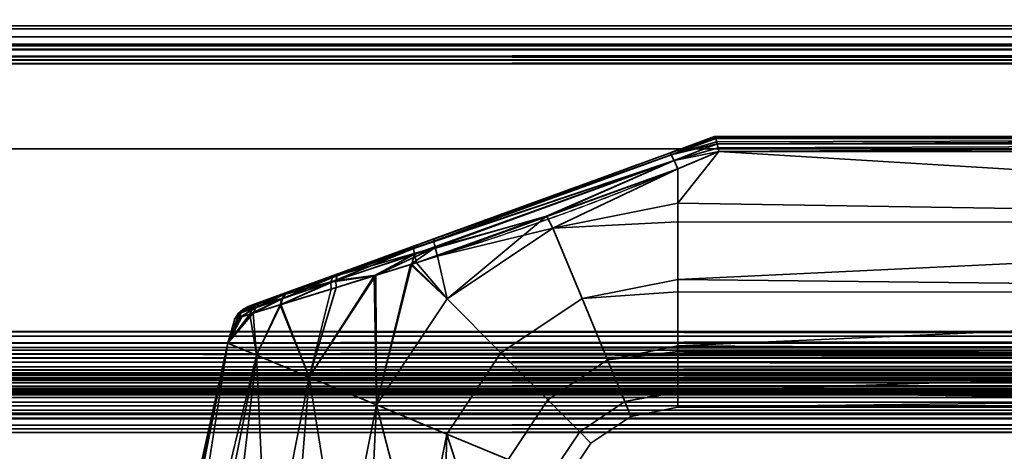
# Model space of a CAD drawing. Header units: millimetres. Extents: x -603 to 3703, y -120 to 193.
# Tile 376 of 656: x 1052 to 1133, y 45 to 80. Entities that reach past the tile are written whole.
import ezdxf

# ---------------------------------------------------------------- set-up
doc = ezdxf.new("R2010")
doc.units = ezdxf.units.MM
doc.layers.add('152', color=7, linetype='Continuous', true_color=0xffffff)

# ---------------------------------------------------------------- blocks, each defined once
blk = doc.blocks.new('UG_SURFACE_002')
at = {"layer": '152', "color": 252, "linetype": 'Continuous', "lineweight": 35}
for points in [[(2177.5, -35, 2213), (2177.5, 174.4, 2213), (822.5, 174.4, 2213), (822.5, -35, 2213)], [(972.5, -35, 2063), (972.5, 174.4, 2063), (2027.5, 174.4, 2063), (2027.5, -35, 2063)]]:
    blk.add_3dface(points, dxfattribs=at)
blk = doc.blocks.new('UG_SURFACE_085')
at = {"layer": '152', "color": 43, "linetype": 'Continuous', "lineweight": 35}
for points in [[(1105.316, 69.659, 1116.438), (1109, 71, 1115.949), (1109, 71, 1092.051), (1105.316, 69.659, 1091.562)], [(1109.07, 70.888, 1116.66), (1109.002, 71, 1116), (1105.316, 69.659, 1116.438)], [(1109.002, 71, 1116), (1109, 71, 1115.949), (1105.316, 69.659, 1116.438)], [(1105.316, 69.659, 1091.562), (1109.002, 71, 1092), (1109.07, 70.888, 1091.34)], [(1105.316, 69.659, 1091.562), (1109, 71, 1092.051), (1109.002, 71, 1092)], [(1109.081, 70.853, 1116.723), (1109.07, 70.888, 1116.66), (1105.316, 69.659, 1116.438)], [(1105.316, 69.659, 1091.562), (1109.07, 70.888, 1091.34), (1109.081, 70.853, 1091.277)], [(1105.316, 69.659, 1116.438), (1105.46, 69.517, 1117.27), (1109.081, 70.853, 1116.723)], [(1109.081, 70.853, 1091.277), (1105.46, 69.517, 1090.73), (1105.316, 69.659, 1091.562)], [(1109.087, 70.835, 1116.757), (1109.081, 70.853, 1116.723), (1105.46, 69.517, 1117.27)], [(1105.46, 69.517, 1090.73), (1109.081, 70.853, 1091.277), (1109.087, 70.835, 1091.243)], [(1109.169, 70.566, 1117.244), (1109.087, 70.835, 1116.757), (1105.46, 69.517, 1117.27)], [(1105.46, 69.517, 1090.73), (1109.087, 70.835, 1091.243), (1109.169, 70.566, 1090.757)], [(1109.206, 70.416, 1117.379), (1109.169, 70.566, 1117.244), (1105.46, 69.517, 1117.27)], [(1105.46, 69.517, 1090.73), (1109.169, 70.566, 1090.757), (1109.206, 70.416, 1090.621)], [(1204, 71, 1116), (1204, 71, 1092), (1109, 71, 1092.051), (1109, 71, 1115.949)], [(1204, 71, 1092), (1109.002, 71, 1092), (1109, 71, 1092.051)], [(1109, 71, 1115.949), (1109.002, 71, 1116), (1204, 71, 1116)], [(1204, 71, 1116), (1109.002, 71, 1116), (1109.07, 70.888, 1116.66)], [(1109.07, 70.888, 1091.34), (1109.002, 71, 1092), (1204, 71, 1092)], [(1109.07, 70.888, 1116.66), (1109.081, 70.853, 1116.723), (1204, 71, 1116)], [(1204, 71, 1092), (1109.081, 70.853, 1091.277), (1109.07, 70.888, 1091.34)], [(1204, 71, 1116), (1109.081, 70.853, 1116.723), (1109.087, 70.835, 1116.757)], [(1109.087, 70.835, 1091.243), (1109.081, 70.853, 1091.277), (1204, 71, 1092)], [(1109.087, 70.835, 1116.757), (1204, 70.847, 1116.764), (1204, 71, 1116)], [(1204, 71, 1092), (1204, 70.847, 1091.236), (1109.087, 70.835, 1091.243)], [(1204, 70.846, 1116.768), (1204, 70.847, 1116.764), (1109.087, 70.835, 1116.757)], [(1109.169, 70.566, 1090.757), (1109.087, 70.835, 1091.243), (1204, 70.847, 1091.236)], [(1204, 70.846, 1116.768), (1109.087, 70.835, 1116.757), (1109.169, 70.566, 1117.244)], [(1204, 70.847, 1091.236), (1109.206, 70.416, 1090.621), (1109.169, 70.566, 1090.757)], [(1109.169, 70.566, 1117.244), (1109.206, 70.416, 1117.379), (1204, 70.846, 1116.768)], [(1109.21, 70.399, 1090.607), (1109.206, 70.416, 1090.621), (1204, 70.847, 1091.236)], [(1204, 70.846, 1116.768), (1109.206, 70.416, 1117.379), (1109.21, 70.399, 1117.393)], [(1204, 70.847, 1091.236), (1204, 70.846, 1091.232), (1109.21, 70.399, 1090.607)], [(1109.21, 70.399, 1117.393), (1204, 70.415, 1117.411), (1204, 70.846, 1116.768)], [(1204, 70.846, 1091.232), (1204, 70.415, 1090.589), (1109.21, 70.399, 1090.607)], [(1105.46, 69.517, 1117.27), (1105.703, 69.056, 1117.949), (1109.206, 70.416, 1117.379)], [(1109.206, 70.416, 1090.621), (1105.703, 69.056, 1090.051), (1105.46, 69.517, 1090.73)], [(1109.21, 70.399, 1117.393), (1109.206, 70.416, 1117.379), (1105.703, 69.056, 1117.949)], [(1105.703, 69.056, 1090.051), (1109.206, 70.416, 1090.621), (1109.21, 70.399, 1090.607)], [(1109.289, 70.067, 1117.692), (1109.21, 70.399, 1117.393), (1105.703, 69.056, 1117.949)], [(1105.703, 69.056, 1090.051), (1109.21, 70.399, 1090.607), (1109.289, 70.067, 1090.308)], [(1105.703, 69.056, 1117.949), (1109.35, 69.783, 1117.84), (1109.289, 70.067, 1117.692)], [(1109.289, 70.067, 1090.308), (1109.35, 69.783, 1090.16), (1105.703, 69.056, 1090.051)], [(1109.353, 69.769, 1117.846), (1109.35, 69.783, 1117.84), (1105.703, 69.056, 1117.949)], [(1105.703, 69.056, 1090.051), (1109.35, 69.783, 1090.16), (1109.353, 69.769, 1090.154)], [(1105.703, 69.056, 1117.949), (1106, 68.361, 1118.352), (1109.353, 69.769, 1117.846)], [(1109.353, 69.769, 1090.154), (1106, 68.361, 1089.648), (1105.703, 69.056, 1090.051)], [(1204, 64.025, 1089), (1106, 65.568, 1089.082), (1109.353, 69.769, 1090.154)], [(1106, 65.568, 1089.082), (1106, 68.361, 1089.648), (1109.353, 69.769, 1090.154)], [(1109.353, 69.769, 1117.846), (1106, 65.568, 1118.918), (1204, 64.025, 1119)], [(1109.353, 69.769, 1117.846), (1106, 68.361, 1118.352), (1106, 65.568, 1118.918)], [(1204, 70.41, 1117.419), (1204, 70.415, 1117.411), (1109.21, 70.399, 1117.393)], [(1109.289, 70.067, 1090.308), (1109.21, 70.399, 1090.607), (1204, 70.415, 1090.589)], [(1204, 70.41, 1117.419), (1109.21, 70.399, 1117.393), (1109.289, 70.067, 1117.692)], [(1204, 70.415, 1090.589), (1109.35, 69.783, 1090.16), (1109.289, 70.067, 1090.308)], [(1109.289, 70.067, 1117.692), (1109.35, 69.783, 1117.84), (1204, 70.41, 1117.419)], [(1109.353, 69.769, 1090.154), (1109.35, 69.783, 1090.16), (1204, 70.415, 1090.589)], [(1204, 70.41, 1117.419), (1109.35, 69.783, 1117.84), (1109.353, 69.769, 1117.846)], [(1204, 70.415, 1090.589), (1204, 70.41, 1090.581), (1109.353, 69.769, 1090.154)], [(1109.353, 69.769, 1117.846), (1204, 69.769, 1117.846), (1204, 70.41, 1117.419)], [(1204, 70.41, 1090.581), (1204, 69.769, 1090.154), (1109.353, 69.769, 1090.154)], [(1204, 64.025, 1119), (1204, 69.769, 1117.846), (1109.353, 69.769, 1117.846)], [(1109.353, 69.769, 1090.154), (1204, 69.769, 1090.154), (1204, 64.025, 1089)], [(1105.46, 69.517, 1090.73), (1084.487, 61.9, 1091.085), (1084.549, 62.1, 1091.876)], [(1084.487, 61.9, 1091.085), (1105.46, 69.517, 1090.73), (1105.703, 69.056, 1090.051)], [(1105.703, 69.056, 1090.051), (1084.551, 61.419, 1090.427), (1084.487, 61.9, 1091.085)], [(1084.549, 62.1, 1091.876), (1105.316, 69.659, 1091.562), (1105.46, 69.517, 1090.73)], [(1086.166, 62.689, 1116.361), (1105.316, 69.659, 1116.438), (1105.316, 69.659, 1091.562), (1084.549, 62.1, 1091.876)], [(1084.551, 61.419, 1090.427), (1105.703, 69.056, 1090.051), (1095.309, 64.529, 1089.831)], [(1105.703, 69.056, 1117.949), (1105.46, 69.517, 1117.27), (1086.136, 62.488, 1117.182)], [(1086.166, 62.689, 1116.361), (1086.136, 62.488, 1117.182), (1105.46, 69.517, 1117.27)], [(1086.136, 62.488, 1117.182), (1086.233, 61.986, 1117.857), (1105.703, 69.056, 1117.949)], [(1105.46, 69.517, 1117.27), (1105.316, 69.659, 1116.438), (1086.166, 62.689, 1116.361)], [(1105.703, 69.056, 1117.949), (1086.233, 61.986, 1117.857), (1095.345, 64.501, 1118.304)], [(1105.703, 69.056, 1090.051), (1106, 68.361, 1089.648), (1095.309, 64.529, 1089.831)], [(1095.345, 64.501, 1118.304), (1106, 68.361, 1118.352), (1105.703, 69.056, 1117.949)], [(1095.833, 63.546, 1089.082), (1095.309, 64.529, 1089.831), (1106, 68.361, 1089.648)], [(1106, 68.361, 1118.352), (1095.345, 64.501, 1118.304), (1095.833, 63.546, 1118.918)], [(1106, 68.361, 1089.648), (1106, 65.568, 1089.082), (1095.833, 63.546, 1089.082)], [(1095.833, 63.546, 1118.918), (1106, 65.568, 1118.918), (1106, 68.361, 1118.352)], [(1095.833, 63.546, 1089.082), (1106, 65.568, 1089.082), (1106, 64.051, 1089.242)], [(1106, 64.051, 1118.758), (1106, 65.568, 1118.918), (1095.833, 63.546, 1118.918)], [(1204, 64.025, 1089), (1106, 64.051, 1089.242), (1106, 65.568, 1089.082)], [(1106, 65.568, 1118.918), (1106, 64.051, 1118.758), (1204, 64.025, 1119)], [(1095.309, 64.529, 1089.831), (1084.728, 60.737, 1090.011), (1084.551, 61.419, 1090.427)], [(1087.214, 57.786, 1089.082), (1084.728, 60.737, 1090.011), (1095.309, 64.529, 1089.831)], [(1086.233, 61.986, 1117.857), (1086.441, 61.275, 1118.263), (1095.345, 64.501, 1118.304)], [(1095.833, 63.546, 1118.918), (1095.345, 64.501, 1118.304), (1086.441, 61.275, 1118.263)], [(1095.309, 64.529, 1089.831), (1095.833, 63.546, 1089.082), (1087.214, 57.786, 1089.082)], [(1086.441, 61.275, 1118.263), (1087.214, 57.786, 1118.918), (1095.833, 63.546, 1118.918)], [(1098.207, 57.815, 1089.734), (1091.6, 53.4, 1089.734), (1087.214, 57.786, 1089.082), (1095.833, 63.546, 1089.082)], [(1095.833, 63.546, 1118.918), (1087.214, 57.786, 1118.918), (1091.6, 53.4, 1118.266), (1098.207, 57.815, 1118.266)], [(1095.833, 63.546, 1118.918), (1098.207, 57.815, 1118.266), (1106, 59.365, 1118.266), (1106, 64.051, 1118.758)], [(1106, 64.051, 1089.242), (1106, 59.365, 1089.734), (1098.207, 57.815, 1089.734), (1095.833, 63.546, 1089.082)], [(1204, 64.025, 1119), (1106, 64.051, 1118.758), (1106, 59.365, 1118.266)], [(1106, 59.365, 1089.734), (1106, 64.051, 1089.242), (1204, 64.025, 1089)], [(1106, 59.365, 1118.266), (1204, 58.277, 1117.865), (1204, 64.025, 1119)], [(1204, 64.025, 1089), (1204, 58.277, 1090.135), (1106, 59.365, 1089.734)], [(1074.401, 58.407, 1111.613), (1078.485, 59.894, 1114.336), (1086.166, 62.689, 1116.361), (1078.101, 59.754, 1093.847)], [(1086.166, 62.689, 1116.361), (1084.549, 62.1, 1091.876), (1078.101, 59.754, 1093.847)], [(1086.136, 62.488, 1117.182), (1086.166, 62.689, 1116.361), (1078.485, 59.894, 1114.336)], [(1084.487, 61.9, 1091.085), (1084.551, 61.419, 1090.427), (1077.756, 59.141, 1092.691)], [(1077.756, 59.141, 1092.691), (1077.875, 59.546, 1093.233), (1084.487, 61.9, 1091.085)], [(1084.487, 61.9, 1091.085), (1077.875, 59.546, 1093.233), (1078.101, 59.754, 1093.847)], [(1078.101, 59.754, 1093.847), (1084.549, 62.1, 1091.876), (1084.487, 61.9, 1091.085)], [(1086.233, 61.986, 1117.857), (1078.164, 59.278, 1115.516), (1081.408, 59.716, 1116.839)], [(1078.271, 59.687, 1114.964), (1078.164, 59.278, 1115.516), (1086.233, 61.986, 1117.857)], [(1078.485, 59.894, 1114.336), (1078.271, 59.687, 1114.964), (1086.136, 62.488, 1117.182)], [(1086.233, 61.986, 1117.857), (1086.136, 62.488, 1117.182), (1078.271, 59.687, 1114.964)], [(1081.408, 59.716, 1116.839), (1084.239, 60.593, 1117.64), (1086.233, 61.986, 1117.857)], [(1084.239, 60.593, 1117.64), (1086.441, 61.275, 1118.263), (1086.233, 61.986, 1117.857)], [(1077.756, 59.141, 1092.691), (1084.551, 61.419, 1090.427), (1081.274, 59.671, 1091.138)], [(1084.551, 61.419, 1090.427), (1084.349, 60.62, 1090.135), (1081.274, 59.671, 1091.138)], [(1086.441, 61.275, 1118.263), (1084.239, 60.593, 1117.64), (1087.214, 57.786, 1118.918)], [(1084.551, 61.419, 1090.427), (1084.728, 60.737, 1090.011), (1084.349, 60.62, 1090.135)], [(1081.454, 49.167, 1089.082), (1081.274, 59.671, 1091.138), (1084.349, 60.62, 1090.135)], [(1084.239, 60.593, 1117.64), (1081.408, 59.716, 1116.839), (1081.454, 49.167, 1118.918)], [(1084.349, 60.62, 1090.135), (1087.214, 57.786, 1089.082), (1081.454, 49.167, 1089.082)], [(1081.454, 49.167, 1118.918), (1087.214, 57.786, 1118.918), (1084.239, 60.593, 1117.64)], [(1087.214, 57.786, 1089.082), (1084.349, 60.62, 1090.135), (1084.728, 60.737, 1090.011)], [(1078.101, 59.754, 1093.847), (1072.381, 57.672, 1109.074), (1074.401, 58.407, 1111.613)], [(1072.381, 57.672, 1109.074), (1078.101, 59.754, 1093.847), (1074.346, 58.387, 1096.441)], [(1077.875, 59.546, 1093.233), (1077.756, 59.141, 1092.691), (1073.75, 57.795, 1095.602)], [(1073.75, 57.795, 1095.602), (1074.001, 58.166, 1096.001), (1077.875, 59.546, 1093.233)], [(1077.875, 59.546, 1093.233), (1074.001, 58.166, 1096.001), (1074.346, 58.387, 1096.441)], [(1074.401, 58.407, 1111.613), (1074.059, 58.186, 1112.056), (1078.271, 59.687, 1114.964)], [(1078.164, 59.278, 1115.516), (1078.271, 59.687, 1114.964), (1074.059, 58.186, 1112.056)], [(1074.346, 58.387, 1096.441), (1078.101, 59.754, 1093.847), (1077.875, 59.546, 1093.233)], [(1078.271, 59.687, 1114.964), (1078.485, 59.894, 1114.336), (1074.401, 58.407, 1111.613)], [(1075.974, 51.437, 1116.99), (1081.408, 59.716, 1116.839), (1078.18, 58.716, 1115.926)], [(1081.408, 59.716, 1116.839), (1075.974, 51.437, 1116.99), (1081.454, 49.167, 1118.918)], [(1081.454, 49.167, 1089.082), (1075.974, 51.437, 1091.01), (1081.274, 59.671, 1091.138)], [(1077.759, 58.586, 1092.285), (1081.274, 59.671, 1091.138), (1075.974, 51.437, 1091.01)], [(1081.274, 59.671, 1091.138), (1077.759, 58.586, 1092.285), (1077.756, 59.141, 1092.691)], [(1078.164, 59.278, 1115.516), (1078.18, 58.716, 1115.926), (1081.408, 59.716, 1116.839)], [(1098.207, 57.815, 1089.734), (1106, 59.365, 1089.734), (1106, 58.376, 1090.305)], [(1106, 58.376, 1117.695), (1106, 59.365, 1118.266), (1098.207, 57.815, 1118.266)], [(1204, 58.277, 1090.135), (1106, 58.376, 1090.305), (1106, 59.365, 1089.734)], [(1106, 59.365, 1118.266), (1106, 58.376, 1117.695), (1204, 58.277, 1117.865)], [(1073.613, 57.308, 1095.278), (1073.75, 57.795, 1095.602), (1077.756, 59.141, 1092.691)], [(1077.756, 59.141, 1092.691), (1077.759, 58.586, 1092.285), (1073.613, 57.308, 1095.278)], [(1073.613, 57.308, 1095.278), (1077.759, 58.586, 1092.285), (1075.974, 51.437, 1091.01)], [(1073.675, 57.327, 1112.784), (1078.18, 58.716, 1115.926), (1078.164, 59.278, 1115.516)], [(1078.164, 59.278, 1115.516), (1073.809, 57.815, 1112.458), (1073.675, 57.327, 1112.784)], [(1075.974, 51.437, 1116.99), (1078.18, 58.716, 1115.926), (1073.675, 57.327, 1112.784)], [(1074.059, 58.186, 1112.056), (1073.809, 57.815, 1112.458), (1078.164, 59.278, 1115.516)], [(1074.346, 58.387, 1096.441), (1072.128, 57.58, 1099.384), (1071.033, 57.181, 1102.998), (1071.242, 57.257, 1106.238)], [(1071.142, 56.541, 1098.674), (1071.372, 56.992, 1098.879), (1073.75, 57.795, 1095.602)], [(1073.75, 57.795, 1095.602), (1073.613, 57.308, 1095.278), (1071.142, 56.541, 1098.674)], [(1071.242, 57.257, 1106.238), (1072.381, 57.672, 1109.074), (1074.346, 58.387, 1096.441)], [(1074.001, 58.166, 1096.001), (1073.75, 57.795, 1095.602), (1071.372, 56.992, 1098.879)], [(1071.372, 56.992, 1098.879), (1071.709, 57.348, 1099.121), (1074.001, 58.166, 1096.001)], [(1071.424, 56.629, 1109.854), (1073.675, 57.327, 1112.784), (1073.809, 57.815, 1112.458)], [(1073.809, 57.815, 1112.458), (1071.643, 57.084, 1109.63), (1071.424, 56.629, 1109.854)], [(1071.97, 57.441, 1109.363), (1071.643, 57.084, 1109.63), (1073.809, 57.815, 1112.458)], [(1074.001, 58.166, 1096.001), (1071.709, 57.348, 1099.121), (1072.128, 57.58, 1099.384)], [(1072.381, 57.672, 1109.074), (1071.97, 57.441, 1109.363), (1074.059, 58.186, 1112.056)], [(1073.809, 57.815, 1112.458), (1074.059, 58.186, 1112.056), (1071.97, 57.441, 1109.363)], [(1072.128, 57.58, 1099.384), (1074.346, 58.387, 1096.441), (1074.001, 58.166, 1096.001)], [(1074.059, 58.186, 1112.056), (1074.401, 58.407, 1111.613), (1072.381, 57.672, 1109.074)], [(1091.6, 53.4, 1089.734), (1087.185, 46.793, 1089.734), (1081.454, 49.167, 1089.082), (1087.214, 57.786, 1089.082)], [(1087.214, 57.786, 1118.918), (1081.454, 49.167, 1118.918), (1087.185, 46.793, 1118.266), (1091.6, 53.4, 1118.266)], [(1100.274, 52.824, 1092.853), (1095.42, 49.58, 1092.853), (1091.6, 53.4, 1089.734), (1098.207, 57.815, 1089.734)], [(1098.207, 57.815, 1118.266), (1091.6, 53.4, 1118.266), (1095.42, 49.58, 1115.147), (1100.274, 52.824, 1115.147)], [(1098.207, 57.815, 1118.266), (1100.274, 52.824, 1115.147), (1106, 53.963, 1115.147), (1106, 58.376, 1117.695)], [(1106, 58.376, 1090.305), (1106, 53.963, 1092.853), (1100.274, 52.824, 1092.853), (1098.207, 57.815, 1089.734)], [(1204, 58.277, 1117.865), (1106, 58.376, 1117.695), (1106, 53.963, 1115.147)], [(1106, 53.963, 1092.853), (1106, 58.376, 1090.305), (1204, 58.277, 1090.135)], [(1106, 53.963, 1115.147), (1204, 53.402, 1114.615), (1204, 58.277, 1117.865)], [(1204, 58.277, 1090.135), (1204, 53.402, 1093.385), (1106, 53.963, 1092.853)], [(1071.709, 57.348, 1099.121), (1071.372, 56.992, 1098.879), (1070.195, 56.594, 1102.889)], [(1070.195, 56.594, 1102.889), (1070.575, 56.943, 1102.941), (1071.709, 57.348, 1099.121)], [(1070.484, 56.335, 1100.914), (1070.195, 56.594, 1102.889), (1071.372, 56.992, 1098.879)], [(1070.575, 56.943, 1102.941), (1070.195, 56.594, 1102.889), (1070.419, 56.67, 1106.481)], [(1071.643, 57.084, 1109.63), (1070.419, 56.67, 1106.481), (1070.353, 56.295, 1107.104)], [(1070.353, 56.295, 1107.104), (1071.424, 56.629, 1109.854), (1071.643, 57.084, 1109.63)], [(1070.791, 57.02, 1106.364), (1070.419, 56.67, 1106.481), (1071.643, 57.084, 1109.63)], [(1070.419, 56.67, 1106.481), (1070.791, 57.02, 1106.364), (1070.575, 56.943, 1102.941)], [(1071.372, 56.992, 1098.879), (1071.142, 56.541, 1098.674), (1070.484, 56.335, 1100.914)], [(1071.709, 57.348, 1099.121), (1070.575, 56.943, 1102.941), (1071.033, 57.181, 1102.998)], [(1071.033, 57.181, 1102.998), (1070.575, 56.943, 1102.941), (1070.791, 57.02, 1106.364)], [(1071.242, 57.257, 1106.238), (1070.791, 57.02, 1106.364), (1071.97, 57.441, 1109.363)], [(1071.643, 57.084, 1109.63), (1071.97, 57.441, 1109.363), (1070.791, 57.02, 1106.364)], [(1070.791, 57.02, 1106.364), (1071.242, 57.257, 1106.238), (1071.033, 57.181, 1102.998)], [(1071.033, 57.181, 1102.998), (1072.128, 57.58, 1099.384), (1071.709, 57.348, 1099.121)], [(1071.142, 56.541, 1098.674), (1073.613, 57.308, 1095.278), (1071.692, 53.211, 1095.183)], [(1071.97, 57.441, 1109.363), (1072.381, 57.672, 1109.074), (1071.242, 57.257, 1106.238)], [(1071.692, 53.211, 1112.817), (1073.675, 57.327, 1112.784), (1071.424, 56.629, 1109.854)], [(1073.675, 57.327, 1112.784), (1071.692, 53.211, 1112.817), (1075.974, 51.437, 1116.99)], [(1075.974, 51.437, 1091.01), (1071.692, 53.211, 1095.183), (1073.613, 57.308, 1095.278)], [(1069.348, 54.182, 1107.119), (1071.692, 53.211, 1112.817), (1071.424, 56.629, 1109.854)], [(1071.424, 56.629, 1109.854), (1070.353, 56.295, 1107.104), (1069.348, 54.182, 1107.119)], [(1069.348, 54.182, 1100.881), (1070.484, 56.335, 1100.914), (1071.142, 56.541, 1098.674)], [(1071.142, 56.541, 1098.674), (1071.692, 53.211, 1095.183), (1069.348, 54.182, 1100.881)], [(1069.916, 56.158, 1102.843), (1070.484, 56.335, 1100.914), (1069.348, 54.182, 1100.881)], [(1069.348, 54.182, 1107.119), (1070.353, 56.295, 1107.104), (1070.15, 56.231, 1106.582)], [(1069.348, 54.182, 1107.119), (1070.15, 56.231, 1106.582), (1069.916, 56.158, 1102.843)], [(1069.916, 56.158, 1102.843), (1069.348, 54.182, 1100.881), (1069.348, 54.182, 1107.119)], [(1069.916, 56.158, 1102.843), (1070.15, 56.231, 1106.582), (1070.419, 56.67, 1106.481)], [(1070.419, 56.67, 1106.481), (1070.195, 56.594, 1102.889), (1069.916, 56.158, 1102.843)], [(1070.484, 56.335, 1100.914), (1069.916, 56.158, 1102.843), (1070.195, 56.594, 1102.889)], [(1070.419, 56.67, 1106.481), (1070.15, 56.231, 1106.582), (1070.353, 56.295, 1107.104)], [(1069.348, 54.182, 1100.881), (1066.328, 39, 1100.881), (1066, 39, 1104)], [(1066, 39, 1104), (1069.348, 54.182, 1107.119), (1069.348, 54.182, 1100.881)], [(1066, 39, 1104), (1066.164, 39, 1105.559), (1069.348, 54.182, 1107.119)], [(1066.164, 39, 1105.559), (1066.328, 39, 1107.119), (1069.348, 54.182, 1107.119)], [(1071.692, 53.211, 1112.817), (1069.348, 54.182, 1107.119), (1066.328, 39, 1107.119), (1068.234, 39, 1111.4)], [(1066.959, 39, 1099.465), (1066.328, 39, 1100.881), (1069.348, 54.182, 1100.881)], [(1069.348, 54.182, 1100.881), (1071.692, 53.211, 1095.183), (1068.865, 39, 1095.183), (1066.959, 39, 1099.465)], [(1100.274, 52.824, 1092.853), (1106, 53.963, 1092.853), (1106, 53.516, 1093.467)], [(1106, 53.516, 1114.532), (1106, 53.963, 1115.147), (1100.274, 52.824, 1115.147)], [(1204, 53.402, 1093.385), (1106, 53.516, 1093.467), (1106, 53.963, 1092.853)], [(1106, 53.963, 1115.147), (1106, 53.516, 1114.532), (1204, 53.402, 1114.615)], [(1068.234, 39, 1111.4), (1068.865, 39, 1112.817), (1071.692, 53.211, 1112.817)], [(1071.692, 53.211, 1112.817), (1068.865, 39, 1112.817), (1072.348, 39, 1115.953)], [(1070.017, 39, 1094.146), (1068.865, 39, 1095.183), (1071.692, 53.211, 1095.183)], [(1071.692, 53.211, 1095.183), (1075.974, 51.437, 1091.01), (1073.5, 39, 1091.01), (1070.017, 39, 1094.146)], [(1072.348, 39, 1115.953), (1073.5, 39, 1116.99), (1075.974, 51.437, 1116.99), (1071.692, 53.211, 1112.817)], [(1095.42, 49.58, 1092.853), (1092.176, 44.726, 1092.853), (1087.185, 46.793, 1089.734), (1091.6, 53.4, 1089.734)], [(1091.6, 53.4, 1118.266), (1087.185, 46.793, 1118.266), (1092.176, 44.726, 1115.147), (1095.42, 49.58, 1115.147)], [(1100.274, 52.824, 1115.147), (1101.677, 49.437, 1110.101), (1106, 50.297, 1110.101), (1106, 53.516, 1114.532)], [(1106, 53.516, 1093.467), (1106, 50.297, 1097.899), (1101.677, 49.437, 1097.899), (1100.274, 52.824, 1092.853)], [(1204, 53.402, 1114.615), (1106, 53.516, 1114.532), (1106, 50.297, 1110.101)], [(1106, 50.297, 1097.899), (1106, 53.516, 1093.467), (1204, 53.402, 1093.385)], [(1106, 50.297, 1110.101), (1204, 50.144, 1109.746), (1204, 53.402, 1114.615)], [(1106, 50.297, 1097.899), (1204, 53.402, 1093.385), (1204, 50.144, 1098.254)], [(1101.677, 49.437, 1097.899), (1098.012, 46.988, 1097.899), (1095.42, 49.58, 1092.853), (1100.274, 52.824, 1092.853)], [(1100.274, 52.824, 1115.147), (1095.42, 49.58, 1115.147), (1098.012, 46.988, 1110.101), (1101.677, 49.437, 1110.101)], [(1075.974, 51.437, 1116.99), (1073.5, 39, 1116.99), (1077.957, 39, 1118.439)], [(1074.975, 39, 1090.53), (1073.5, 39, 1091.01), (1075.974, 51.437, 1091.01)], [(1075.974, 51.437, 1091.01), (1081.454, 49.167, 1089.082), (1079.432, 39, 1089.082), (1074.975, 39, 1090.53)], [(1077.957, 39, 1118.439), (1079.432, 39, 1118.918), (1081.454, 49.167, 1118.918), (1075.974, 51.437, 1116.99)], [(1101.677, 49.437, 1097.899), (1106, 50.297, 1097.899), (1106, 50.218, 1098.27)], [(1106, 50.218, 1109.73), (1106, 50.297, 1110.101), (1101.677, 49.437, 1110.101)], [(1101.677, 49.437, 1110.101), (1102.173, 48.239, 1104), (1106, 49, 1104), (1106, 50.218, 1109.73)], [(1106, 50.218, 1098.27), (1106, 49, 1104), (1102.173, 48.239, 1104), (1101.677, 49.437, 1097.899)], [(1204, 50.144, 1098.254), (1106, 50.218, 1098.27), (1106, 50.297, 1097.899)], [(1106, 50.297, 1110.101), (1106, 50.218, 1109.73), (1204, 50.144, 1109.746)], [(1204, 50.144, 1109.746), (1106, 50.218, 1109.73), (1106, 49, 1104)], [(1204, 49, 1104), (1106, 49, 1104), (1106, 50.218, 1098.27)], [(1106, 50.218, 1098.27), (1204, 50.144, 1098.254), (1204, 49, 1104)], [(1106, 49, 1104), (1204, 49, 1104), (1204, 50.144, 1109.746)], [(1081.454, 49.167, 1118.918), (1079.432, 39, 1118.918), (1084.093, 39, 1118.428)], [(1080.974, 39, 1089.244), (1079.432, 39, 1089.082), (1081.454, 49.167, 1089.082)], [(1081.454, 49.167, 1089.082), (1087.185, 46.793, 1089.734), (1085.635, 39, 1089.734), (1080.974, 39, 1089.244)], [(1084.093, 39, 1118.428), (1085.635, 39, 1118.266), (1087.185, 46.793, 1118.266), (1081.454, 49.167, 1118.918)], [(1098.012, 46.988, 1097.899), (1095.563, 43.323, 1097.899), (1092.176, 44.726, 1092.853), (1095.42, 49.58, 1092.853)], [(1095.42, 49.58, 1115.147), (1092.176, 44.726, 1115.147), (1095.563, 43.323, 1110.101), (1098.012, 46.988, 1110.101)], [(1102.173, 48.239, 1104), (1098.929, 46.071, 1104), (1098.012, 46.988, 1097.899), (1101.677, 49.437, 1097.899)], [(1101.677, 49.437, 1110.101), (1098.012, 46.988, 1110.101), (1098.929, 46.071, 1104), (1102.173, 48.239, 1104)], [(1087.185, 46.793, 1118.266), (1085.635, 39, 1118.266), (1089.694, 39, 1115.923)], [(1086.978, 39, 1090.51), (1085.635, 39, 1089.734), (1087.185, 46.793, 1089.734)], [(1087.185, 46.793, 1089.734), (1092.176, 44.726, 1092.853), (1091.037, 39, 1092.853), (1086.978, 39, 1090.51)], [(1089.694, 39, 1115.923), (1091.037, 39, 1115.147), (1092.176, 44.726, 1115.147), (1087.185, 46.793, 1118.266)], [(1098.929, 46.071, 1104), (1096.761, 42.827, 1104), (1095.563, 43.323, 1097.899), (1098.012, 46.988, 1097.899)], [(1098.012, 46.988, 1110.101), (1095.563, 43.323, 1110.101), (1096.761, 42.827, 1104), (1098.929, 46.071, 1104)]]:
    blk.add_3dface(points, dxfattribs=at)
blk = doc.blocks.new('UG_SURFACE_089')
at = {"layer": '152', "color": 252, "linetype": 'Continuous', "lineweight": 35}
for points in [[(2012.599, 79.766, 2046.099), (987.401, 79.766, 2046.099), (986.402, 79.098, 2047.098), (2013.598, 79.098, 2047.098)], [(2011.42, 80, 2044.92), (988.58, 80, 2044.92), (987.401, 79.766, 2046.099), (2012.599, 79.766, 2046.099)], [(1009.42, 80, 2024.08), (988.58, 80, 2044.92), (2011.42, 80, 2044.92), (1990.58, 80, 2024.08)], [(1989.401, 79.766, 2022.901), (1010.599, 79.766, 2022.901), (1009.42, 80, 2024.08), (1990.58, 80, 2024.08)], [(1988.402, 79.098, 2021.902), (1011.598, 79.098, 2021.902), (1010.599, 79.766, 2022.901), (1989.401, 79.766, 2022.901)], [(2013.598, 79.098, 2047.098), (986.402, 79.098, 2047.098), (985.734, 78.099, 2047.765), (2014.266, 78.099, 2047.765)], [(1987.734, 78.099, 2021.235), (1012.266, 78.099, 2021.235), (1011.598, 79.098, 2021.902), (1988.402, 79.098, 2021.902)], [(2014.441, 77.521, 2047.941), (2014.266, 78.099, 2047.765), (985.734, 78.099, 2047.765), (985.559, 77.521, 2047.941)], [(2012.88, 77.525, 2046.38), (987.12, 77.525, 2046.38), (987.463, 78.037, 2046.037), (2012.537, 78.037, 2046.037)], [(2012.537, 78.037, 2046.037), (987.463, 78.037, 2046.037), (987.975, 78.38, 2045.525), (2012.025, 78.38, 2045.525)], [(2012.025, 78.38, 2045.525), (987.975, 78.38, 2045.525), (988.58, 78.5, 2044.92), (2011.42, 78.5, 2044.92)], [(1009.42, 78.5, 2024.08), (1990.58, 78.5, 2024.08), (2011.42, 78.5, 2044.92), (988.58, 78.5, 2044.92)], [(1990.58, 78.5, 2024.08), (1009.42, 78.5, 2024.08), (1010.025, 78.38, 2023.475), (1989.975, 78.38, 2023.475)], [(1989.975, 78.38, 2023.475), (1010.025, 78.38, 2023.475), (1010.537, 78.037, 2022.963), (1989.463, 78.037, 2022.963)], [(1989.463, 78.037, 2022.963), (1010.537, 78.037, 2022.963), (1010.88, 77.525, 2022.62), (1989.12, 77.525, 2022.62)], [(1012.441, 77.521, 2021.059), (1012.266, 78.099, 2021.235), (1987.734, 78.099, 2021.235)], [(1012.441, 77.521, 2021.059), (1987.734, 78.099, 2021.235), (1987.559, 77.521, 2021.059)], [(985.559, 77.521, 2047.941), (985.5, 76.92, 2048), (2014.5, 76.92, 2048)], [(985.559, 77.521, 2047.941), (2014.5, 76.92, 2048), (2014.441, 77.521, 2047.941)], [(2012.97, 77.228, 2046.47), (987, 76.92, 2046.5), (987.03, 77.228, 2046.47)], [(2012.97, 77.228, 2046.47), (2013, 76.92, 2046.5), (987, 76.92, 2046.5)], [(987.03, 77.228, 2046.47), (987.12, 77.525, 2046.38), (2012.88, 77.525, 2046.38), (2012.97, 77.228, 2046.47)], [(1989.03, 77.228, 2022.53), (1010.88, 77.525, 2022.62), (1010.97, 77.228, 2022.53)], [(1989.03, 77.228, 2022.53), (1989.12, 77.525, 2022.62), (1010.88, 77.525, 2022.62)], [(1010.97, 77.228, 2022.53), (1989, 76.92, 2022.5), (1989.03, 77.228, 2022.53)], [(1010.97, 77.228, 2022.53), (1011, 76.92, 2022.5), (1989, 76.92, 2022.5)], [(1987.559, 77.521, 2021.059), (1012.5, 76.92, 2021), (1012.441, 77.521, 2021.059)], [(1987.559, 77.521, 2021.059), (1987.5, 76.92, 2021), (1012.5, 76.92, 2021)], [(985.5, 76.92, 2048), (985.5, 70, 2048), (2014.5, 70, 2048), (2014.5, 76.92, 2048)], [(987, 76.92, 2046.5), (2013, 76.92, 2046.5), (2013, 70, 2046.5), (987, 70, 2046.5)], [(1011, 51.58, 2022.5), (1989, 51.58, 2022.5), (1989, 76.92, 2022.5), (1011, 76.92, 2022.5)], [(1012.5, 51.58, 2021), (1012.5, 76.92, 2021), (1987.5, 76.92, 2021), (1987.5, 51.58, 2021)], [(987, 70, 2046.5), (2013, 70, 2046.5), (2014.5, 70, 2048), (985.5, 70, 2048)], [(1989, 51.58, 2022.5), (1011, 51.58, 2022.5), (1011.059, 50.979, 2022.441)], [(1988.941, 50.979, 2022.441), (1989, 51.58, 2022.5), (1011.059, 50.979, 2022.441)], [(1012.53, 51.272, 2020.97), (1012.5, 51.58, 2021), (1987.5, 51.58, 2021)], [(1012.53, 51.272, 2020.97), (1987.5, 51.58, 2021), (1987.47, 51.272, 2020.97)], [(1011.059, 50.979, 2022.441), (1011.234, 50.401, 2022.265), (1988.766, 50.401, 2022.265), (1988.941, 50.979, 2022.441)], [(1987.47, 51.272, 2020.97), (1987.38, 50.975, 2020.88), (1012.62, 50.975, 2020.88), (1012.53, 51.272, 2020.97)], [(1987.037, 50.463, 2020.537), (1012.963, 50.463, 2020.537), (1012.62, 50.975, 2020.88), (1987.38, 50.975, 2020.88)], [(1988.766, 50.401, 2022.265), (1011.234, 50.401, 2022.265), (1011.902, 49.402, 2021.598), (1988.098, 49.402, 2021.598)], [(1986.525, 50.12, 2020.025), (1013.475, 50.12, 2020.025), (1012.963, 50.463, 2020.537), (1987.037, 50.463, 2020.537)], [(1985.92, 50, 2019.42), (1014.08, 50, 2019.42), (1013.475, 50.12, 2020.025), (1986.525, 50.12, 2020.025)], [(1024.42, 50, 2009.08), (1014.08, 50, 2019.42), (1985.92, 50, 2019.42), (1975.58, 50, 2009.08)], [(1974.401, 49.766, 2007.901), (1025.599, 49.766, 2007.901), (1024.42, 50, 2009.08), (1975.58, 50, 2009.08)], [(1973.402, 49.098, 2006.902), (1026.598, 49.098, 2006.902), (1025.599, 49.766, 2007.901), (1974.401, 49.766, 2007.901)], [(1988.098, 49.402, 2021.598), (1011.902, 49.402, 2021.598), (1012.901, 48.734, 2020.599), (1987.099, 48.734, 2020.599)], [(1972.734, 48.099, 2006.234), (1027.266, 48.099, 2006.234), (1026.598, 49.098, 2006.902), (1973.402, 49.098, 2006.902)], [(1987.099, 48.734, 2020.599), (1012.901, 48.734, 2020.599), (1014.08, 48.5, 2019.42), (1985.92, 48.5, 2019.42)], [(1024.42, 48.5, 2009.08), (1975.58, 48.5, 2009.08), (1985.92, 48.5, 2019.42), (1014.08, 48.5, 2019.42)], [(1975.58, 48.5, 2009.08), (1024.42, 48.5, 2009.08), (1025.025, 48.38, 2008.475), (1974.975, 48.38, 2008.475)], [(1974.975, 48.38, 2008.475), (1025.025, 48.38, 2008.475), (1025.537, 48.037, 2007.963), (1974.463, 48.037, 2007.963)], [(1974.463, 48.037, 2007.963), (1025.537, 48.037, 2007.963), (1025.88, 47.525, 2007.62), (1974.12, 47.525, 2007.62)], [(1974.03, 47.228, 2007.53), (1025.88, 47.525, 2007.62), (1025.97, 47.228, 2007.53)], [(1974.03, 47.228, 2007.53), (1974.12, 47.525, 2007.62), (1025.88, 47.525, 2007.62)], [(1027.441, 47.521, 2006.059), (1027.266, 48.099, 2006.234), (1972.734, 48.099, 2006.234)], [(1027.441, 47.521, 2006.059), (1972.734, 48.099, 2006.234), (1972.559, 47.521, 2006.059)], [(1972.559, 47.521, 2006.059), (1027.5, 46.92, 2006), (1027.441, 47.521, 2006.059)], [(1972.559, 47.521, 2006.059), (1972.5, 46.92, 2006), (1027.5, 46.92, 2006)], [(1025.97, 47.228, 2007.53), (1974, 46.92, 2007.5), (1974.03, 47.228, 2007.53)], [(1025.97, 47.228, 2007.53), (1026, 46.92, 2007.5), (1974, 46.92, 2007.5)], [(1026, 7.25, 2007.5), (1974, 7.25, 2007.5), (1974, 46.92, 2007.5), (1026, 46.92, 2007.5)], [(1027.5, 7.25, 2006), (1027.5, 46.92, 2006), (1972.5, 46.92, 2006), (1972.5, 7.25, 2006)]]:
    blk.add_3dface(points, dxfattribs=at)
blk = doc.blocks.new('UG_SURFACE_118')
at = {"layer": '152', "color": 14, "linetype": 'Continuous', "lineweight": 35}
for points in [[(1984.5, 50.15, 2018), (1984.5, 55.15, 2018), (1015.5, 55.15, 2018), (1015.5, 50.15, 2018)], [(1984.5, 55.15, 2018), (1973.65, 55.15, 2007.15), (1026.35, 55.15, 2007.15), (1015.5, 55.15, 2018)], [(1026.259, 54.198, 2007.241), (1973.65, 55.15, 2007.15), (1973.824, 53.842, 2007.324)], [(1026.259, 54.198, 2007.241), (1026.35, 55.15, 2007.15), (1973.65, 55.15, 2007.15)], [(1973.824, 53.842, 2007.324), (1026.071, 53.63, 2007.429), (1026.259, 54.198, 2007.241)], [(1973.824, 53.842, 2007.324), (1973.914, 53.623, 2007.414), (1026.071, 53.63, 2007.429)], [(1974.294, 52.695, 2007.794), (1025.365, 52.258, 2008.135), (1025.857, 52.984, 2007.643)], [(1025.857, 52.984, 2007.643), (1026.071, 53.63, 2007.429), (1973.914, 53.623, 2007.414)], [(1025.857, 52.984, 2007.643), (1973.914, 53.623, 2007.414), (1974.294, 52.695, 2007.794)], [(1025.034, 51.769, 2008.466), (1974.635, 52.267, 2008.135), (1975.282, 51.454, 2008.782)], [(1025.034, 51.769, 2008.466), (1025.365, 52.258, 2008.135), (1974.635, 52.267, 2008.135)], [(1974.294, 52.695, 2007.794), (1974.635, 52.267, 2008.135), (1025.365, 52.258, 2008.135)], [(1975.282, 51.454, 2008.782), (1024.263, 51.184, 2009.237), (1025.034, 51.769, 2008.466)], [(1975.282, 51.454, 2008.782), (1975.732, 51.184, 2009.232), (1024.263, 51.184, 2009.237)], [(1021.35, 50.15, 2012.15), (1022.88, 50.517, 2010.62), (1977.107, 50.417, 2010.607)], [(1976.971, 50.44, 2010.471), (1022.88, 50.517, 2010.62), (1023.616, 50.693, 2009.884)], [(1976.971, 50.44, 2010.471), (1977.107, 50.417, 2010.607), (1022.88, 50.517, 2010.62)], [(1023.616, 50.693, 2009.884), (1975.732, 51.184, 2009.232), (1976.971, 50.44, 2010.471)], [(1023.616, 50.693, 2009.884), (1024.263, 51.184, 2009.237), (1975.732, 51.184, 2009.232)], [(1978.65, 50.15, 2012.15), (1984.5, 50.15, 2018), (1015.5, 50.15, 2018), (1021.35, 50.15, 2012.15)], [(1977.107, 50.417, 2010.607), (1978.65, 50.15, 2012.15), (1021.35, 50.15, 2012.15)]]:
    blk.add_3dface(points, dxfattribs=at)
blk = doc.blocks.new('UG_SURFACE_119')
at = {"layer": '152', "color": 7, "linetype": 'Continuous', "lineweight": 35}
for points in [[(1973.65, 55.15, 2007.15), (1973.65, 173.15, 2007.15), (1026.35, 173.15, 2007.15), (1026.35, 55.15, 2007.15)], [(1026.5, 55.15, 2007), (1026.5, 173.15, 2007), (1973.5, 173.15, 2007), (1973.5, 55.15, 2007)], [(1973.741, 54.198, 2007.241), (1026.35, 55.15, 2007.15), (1026.176, 53.842, 2007.324)], [(1026.321, 53.802, 2007.179), (1026.447, 54.75, 2007.053), (1973.539, 54.744, 2007.039)], [(1026.321, 53.802, 2007.179), (1973.539, 54.744, 2007.039), (1973.594, 54.17, 2007.094)], [(1973.741, 54.198, 2007.241), (1973.65, 55.15, 2007.15), (1026.35, 55.15, 2007.15)], [(1973.539, 54.744, 2007.039), (1026.447, 54.75, 2007.053), (1026.5, 55.15, 2007)], [(1026.5, 55.15, 2007), (1973.5, 55.15, 2007), (1973.539, 54.744, 2007.039)], [(1026.176, 53.842, 2007.324), (1025.969, 53.337, 2007.531), (1974.029, 53.33, 2007.529)], [(1973.594, 54.17, 2007.094), (1026.119, 53.31, 2007.381), (1026.321, 53.802, 2007.179)], [(1973.594, 54.17, 2007.094), (1973.881, 53.304, 2007.381), (1026.119, 53.31, 2007.381)], [(1026.176, 53.842, 2007.324), (1974.029, 53.33, 2007.529), (1973.741, 54.198, 2007.241)], [(1974.966, 51.769, 2008.466), (1025.969, 53.337, 2007.531), (1025.706, 52.695, 2007.794)], [(1025.837, 52.621, 2007.663), (1026.119, 53.31, 2007.381), (1973.881, 53.304, 2007.381)], [(1025.837, 52.621, 2007.663), (1973.881, 53.304, 2007.381), (1974.008, 52.92, 2007.508)], [(1974.966, 51.769, 2008.466), (1974.143, 52.984, 2007.643), (1025.969, 53.337, 2007.531)], [(1974.143, 52.984, 2007.643), (1974.029, 53.33, 2007.529), (1025.969, 53.337, 2007.531)], [(1025.706, 52.695, 2007.794), (1024.869, 51.645, 2008.631), (1975.125, 51.648, 2008.625)], [(1974.008, 52.92, 2007.508), (1025.332, 51.988, 2008.168), (1025.837, 52.621, 2007.663)], [(1974.008, 52.92, 2007.508), (1974.657, 51.962, 2008.157), (1025.332, 51.988, 2008.168)], [(1025.706, 52.695, 2007.794), (1975.125, 51.648, 2008.625), (1974.966, 51.769, 2008.466)], [(1024.718, 51.454, 2008.782), (1023.182, 50.532, 2010.318), (1976.82, 50.589, 2010.32)], [(1974.856, 51.668, 2008.356), (1024.177, 50.958, 2009.323), (1024.819, 51.343, 2008.681)], [(1974.856, 51.668, 2008.356), (1975.822, 50.934, 2009.322), (1024.177, 50.958, 2009.323)], [(1976.384, 50.693, 2009.884), (1024.869, 51.645, 2008.631), (1024.718, 51.454, 2008.782)], [(1024.718, 51.454, 2008.782), (1976.82, 50.589, 2010.32), (1976.384, 50.693, 2009.884)], [(1024.819, 51.343, 2008.681), (1025.332, 51.988, 2008.168), (1974.657, 51.962, 2008.157)], [(1024.819, 51.343, 2008.681), (1974.657, 51.962, 2008.157), (1974.856, 51.668, 2008.356)], [(1976.384, 50.693, 2009.884), (1975.125, 51.648, 2008.625), (1024.869, 51.645, 2008.631)], [(1976.316, 50.559, 2009.816), (1022.833, 50.257, 2010.666), (1023.079, 50.299, 2010.421)], [(1976.316, 50.559, 2009.816), (1977.179, 50.352, 2010.679), (1022.833, 50.257, 2010.666)], [(1023.029, 50.44, 2010.471), (1978.65, 50.15, 2012.15), (1976.82, 50.589, 2010.32)], [(1976.82, 50.589, 2010.32), (1023.182, 50.532, 2010.318), (1023.029, 50.44, 2010.471)], [(1023.079, 50.299, 2010.421), (1024.177, 50.958, 2009.323), (1975.822, 50.934, 2009.322)], [(1023.079, 50.299, 2010.421), (1975.822, 50.934, 2009.322), (1976.316, 50.559, 2009.816)], [(1015.5, 50.15, 2018), (1015.5, 50, 2018), (1984.5, 50, 2018), (1984.5, 50.15, 2018)], [(1984.5, 50.15, 2018), (1978.65, 50.15, 2012.15), (1021.35, 50.15, 2012.15), (1015.5, 50.15, 2018)], [(1984.5, 50, 2018), (1015.5, 50, 2018), (1021.35, 50, 2012.15), (1978.65, 50, 2012.15)], [(1023.029, 50.44, 2010.471), (1021.35, 50.15, 2012.15), (1978.65, 50.15, 2012.15)], [(1978.65, 50, 2012.15), (1021.35, 50, 2012.15), (1022.833, 50.257, 2010.666)], [(1022.833, 50.257, 2010.666), (1977.179, 50.352, 2010.679), (1978.65, 50, 2012.15)]]:
    blk.add_3dface(points, dxfattribs=at)
blk = doc.blocks.new('UG_SURFACE_120')
at = {"layer": '152', "color": 41, "linetype": 'Continuous', "lineweight": 35}
for points in [[(1973.65, 173.15, 2007.15), (1973.65, 55.15, 2007.15), (1026.35, 55.15, 2007.15), (1026.35, 173.15, 2007.15)], [(1984.5, 55.15, 2018), (1984.5, 89, 2018), (1015.5, 89, 2018), (1015.5, 55.15, 2018)], [(1973.65, 55.15, 2007.15), (1984.5, 55.15, 2018), (1015.5, 55.15, 2018), (1026.35, 55.15, 2007.15)]]:
    blk.add_3dface(points, dxfattribs=at)

msp = doc.modelspace()

# ---------------------------------------------------------------- linework, layer by layer
at = {"layer": '152', "color": 252, "linetype": 'Continuous', "lineweight": -3, "true_color": 0x939598}
for p, q in [((2011.42, 80, 2044.92), (988.58, 80, 2044.92)), ((1990.58, 80, 2024.08), (1009.42, 80, 2024.08)), ((2011.42, 78.5, 2044.92), (988.58, 78.5, 2044.92)), ((1990.58, 78.5, 2024.08), (1009.42, 78.5, 2024.08)), ((2014.5, 76.92, 2048), (985.5, 76.92, 2048)), ((2013, 76.92, 2046.5), (987, 76.92, 2046.5)), ((1989, 76.92, 2022.5), (1011, 76.92, 2022.5)), ((1987.5, 76.92, 2021), (1012.5, 76.92, 2021)), ((1109, 71, 1115.949), (1109, 71, 1092.051)), ((1204, 71, 1092), (1109.002, 71, 1092)), ((1109.002, 71, 1116), (1204, 71, 1116)), ((2014.5, 70, 2048), (985.5, 70, 2048)), ((2013, 70, 2046.5), (987, 70, 2046.5)), ((1109.353, 69.769, 1090.154), (1204, 69.769, 1090.154)), ((1204, 69.769, 1117.846), (1109.353, 69.769, 1117.846)), ((1015.5, 55.15, 2018), (1984.5, 55.15, 2018)), ((1984.5, 55.15, 2018), (1015.5, 55.15, 2018)), ((1973.65, 55.15, 2007.15), (1026.35, 55.15, 2007.15)), ((1026.35, 55.15, 2007.15), (1973.65, 55.15, 2007.15)), ((1973.5, 55.15, 2007), (1026.5, 55.15, 2007)), ((1989, 51.58, 2022.5), (1011, 51.58, 2022.5)), ((1987.5, 51.58, 2021), (1012.5, 51.58, 2021)), ((1985.92, 50, 2019.42), (1014.08, 50, 2019.42)), ((1015.5, 50.15, 2018), (1984.5, 50.15, 2018)), ((1984.5, 50.15, 2018), (1015.5, 50.15, 2018)), ((1984.5, 50, 2018), (1015.5, 50, 2018)), ((1978.65, 50.15, 2012.15), (1021.35, 50.15, 2012.15)), ((1978.65, 50.15, 2012.15), (1021.35, 50.15, 2012.15)), ((1978.65, 50, 2012.15), (1021.35, 50, 2012.15)), ((1975.58, 50, 2009.08), (1024.42, 50, 2009.08)), ((1985.92, 48.5, 2019.42), (1014.08, 48.5, 2019.42)), ((1975.58, 48.5, 2009.08), (1024.42, 48.5, 2009.08)), ((1974, 46.92, 2007.5), (1026, 46.92, 2007.5)), ((1972.5, 46.92, 2006), (1027.5, 46.92, 2006))]:
    msp.add_line(p, q, dxfattribs=at)
at = {"layer": '152', "color": 252, "linetype": 'Continuous', "lineweight": -3, "true_color": 0x939598, "extrusion": (0.934658, 0.340188, 0.103375)}
msp.add_arc((-314.582, 975.879, 1169.63), 2, 285.85564, 0, dxfattribs=at)
at = {"layer": '152', "color": 252, "linetype": 'Continuous', "lineweight": -3, "true_color": 0x939598, "extrusion": (0.934658, 0.340188, -0.103375)}
msp.add_arc((-314.582, 1220.291, 941.378), 2, 0, 74.14436, dxfattribs=at)
at = {"layer": '152', "color": 252, "linetype": 'Continuous', "lineweight": -3, "true_color": 0x939598, "extrusion": (1, 0, 0)}
msp.add_arc((64, 1104, 1106), 15, 73.09721, 286.90279, dxfattribs=at)
at = {"layer": '152', "color": 252, "linetype": 'Continuous', "lineweight": -3, "true_color": 0x939598, "extrusion": (-0.34202, 0.939693, 0)}
for start_param, end_param in [(5.007398, 5.117253), (1.165933, 1.275787)]:
    msp.add_ellipse((1094.931, 65.879, 1104), major_axis=(35.717, 13), ratio=0.34202, start_param=start_param, end_param=end_param, dxfattribs=at)
at = {"layer": '152', "color": 252, "linetype": 'Continuous', "lineweight": -3, "true_color": 0x939598, "extrusion": (0.387206, -0.921993, 0)}
for start_param, end_param in [(1.176005, 1.275787), (5.007398, 5.10718)]:
    msp.add_ellipse((1095.615, 64, 1104), major_axis=(35.717, 15), ratio=0.387206, start_param=start_param, end_param=end_param, dxfattribs=at)
at = {"layer": '152', "color": 252, "linetype": 'Continuous', "lineweight": -3, "true_color": 0x939598}
for points in [[(1109.002, 71, 1092), (1109.001, 71, 1092.017), (1109, 71, 1092.034), (1109, 71, 1092.051)], [(1109, 71, 1115.949), (1109, 71, 1115.966), (1109.001, 71, 1115.983), (1109.002, 71, 1116)], [(1109.353, 69.769, 1090.154), (1109.206, 70.484, 1090.452), (1109.061, 71, 1091.202), (1109.002, 71, 1092)], [(1109.002, 71, 1116), (1109.061, 71, 1116.798), (1109.206, 70.484, 1117.548), (1109.353, 69.769, 1117.846)], [(1973.65, 55.15, 2007.15), (1657.883, 55.15, 2007.15), (1342.117, 55.15, 2007.15), (1026.35, 55.15, 2007.15)]]:
    msp.add_open_spline(points, degree=3, dxfattribs=at)
for points, knots in [([(1105.316, 69.659, 1091.562), (1101.985, 68.447, 1091.193), (1098.659, 67.236, 1091.147), (1092.007, 64.815, 1091.18), (1088.682, 63.605, 1091.261), (1083.703, 61.793, 1091.991), (1082.055, 61.193, 1092.344), (1078.874, 60.035, 1093.416), (1077.315, 59.467, 1094.149), (1074.534, 58.456, 1096.12), (1073.29, 58.003, 1097.38), (1071.951, 57.515, 1099.658), (1071.595, 57.386, 1100.478), (1071.114, 57.211, 1102.174), (1070.984, 57.163, 1103.077), (1070.976, 57.16, 1105.753), (1071.478, 57.343, 1107.522), (1073.264, 57.993, 1110.592), (1074.508, 58.446, 1111.855), (1077.283, 59.456, 1113.833), (1078.841, 60.023, 1114.57), (1082.021, 61.18, 1115.648), (1083.654, 61.775, 1116), (1088.629, 63.585, 1116.735), (1091.977, 64.804, 1116.82), (1098.646, 67.231, 1116.853), (1101.98, 68.445, 1116.807), (1105.316, 69.659, 1116.438)], [0, 0, 0, 0, 0.125, 0.125, 0.25, 0.25, 0.3125, 0.3125, 0.375, 0.375, 0.4375, 0.4375, 0.46875, 0.46875, 0.5, 0.5, 0.5625, 0.5625, 0.625, 0.625, 0.6875, 0.6875, 0.75, 0.75, 0.875, 0.875, 1, 1, 1, 1]), ([(1106, 68.361, 1118.352), (1104.257, 67.644, 1118.57), (1102.509, 66.939, 1118.681), (1098.999, 65.574, 1118.808), (1097.235, 64.916, 1118.824), (1093.689, 63.651, 1118.792), (1091.907, 63.044, 1118.744), (1088.329, 61.87, 1118.509), (1086.523, 61.297, 1118.319), (1082.969, 60.188, 1117.666), (1081.224, 59.651, 1117.205), (1077.847, 58.613, 1115.848), (1076.223, 58.114, 1114.949), (1073.365, 57.232, 1112.627), (1072.113, 56.843, 1111.181), (1070.356, 56.296, 1107.833), (1069.866, 56.142, 1105.944), (1069.854, 56.139, 1103.1), (1069.971, 56.175, 1102.138), (1070.42, 56.316, 1100.311), (1070.753, 56.419, 1099.43), (1071.62, 56.69, 1097.744), (1072.138, 56.851, 1096.968), (1073.322, 57.218, 1095.534), (1073.992, 57.426, 1094.873), (1076.124, 58.084, 1093.114), (1077.745, 58.582, 1092.203), (1081.114, 59.617, 1090.83), (1082.862, 60.155, 1090.359), (1088.223, 61.827, 1089.358), (1091.837, 62.991, 1089.226), (1097.195, 64.901, 1089.176), (1098.97, 65.564, 1089.192), (1102.499, 66.935, 1089.318), (1104.254, 67.642, 1089.43), (1106, 68.361, 1089.648)], [0, 0, 0, 0, 0.0625, 0.0625, 0.125, 0.125, 0.1875, 0.1875, 0.25, 0.25, 0.3125, 0.3125, 0.375, 0.375, 0.4375, 0.4375, 0.5, 0.5, 0.53125, 0.53125, 0.5625, 0.5625, 0.59375, 0.59375, 0.625, 0.625, 0.6875, 0.6875, 0.75, 0.75, 0.875, 0.875, 0.9375, 0.9375, 1, 1, 1, 1])]:
    msp.add_open_spline(points, degree=3, knots=knots, dxfattribs=at)

# ---------------------------------------------------------------- block references
for name in ['UG_SURFACE_119', 'UG_SURFACE_002', 'UG_SURFACE_120', 'UG_SURFACE_089', 'UG_SURFACE_085', 'UG_SURFACE_118']:
    msp.add_blockref(name, (0, 0), dxfattribs=at)

doc.saveas('drawing.dxf')
